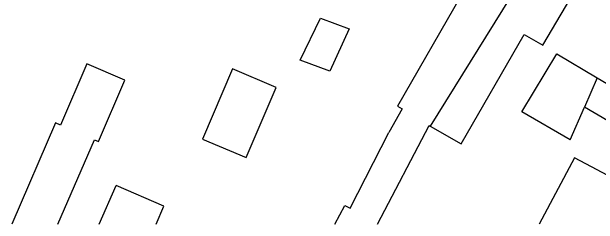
# Model space of a CAD drawing. Extents: x 136000 to 141014, y 402000 to 403500.
# Drawn here: x 138808.4 to 138864.2, y 402000 to 402020.3 of the extents above; entities that cross this region are included whole.
import ezdxf

# ---------------------------------------------------------------- set-up
doc = ezdxf.new("R2010")
doc.units = 0
for name, color, linetype in [('gg-bbg-bijgebouw', 7, 'Continuous'), ('gg-bbg-gedigitaliseerde bebouwing', 7, 'Continuous'), ('gg-bbg-gedigitaliseerde bijgebouw', 7, 'Continuous'), ('gg-bbg-tussenscheiding', 7, 'Continuous')]:
    doc.layers.add(name, color=color, linetype=linetype)

msp = doc.modelspace()

# ---------------------------------------------------------------- linework, layer by layer
at = {"layer": 'gg-bbg-bijgebouw'}
msp.add_line((138822.909, 402001.716), (138818.366, 402003.685), dxfattribs=at)
for points in [[(138837.815, 402019.639), (138840.513, 402018.627), (138838.674, 402014.601), (138835.873, 402015.658), (138837.815, 402019.639)], [(138861.53, 402008.057), (138856.949, 402010.72), (138860.258, 402016.264)]]:
    msp.add_lwpolyline(points, dxfattribs=at)
at = {"layer": 'gg-bbg-gedigitaliseerde bebouwing'}
for p, q in [((138843.229, 402000), (138848.137, 402009.409)), ((138848.137, 402009.409), (138848.213, 402009.365))]:
    msp.add_line(p, q, dxfattribs=at)
for points in [[(138848.99, 402034.27), (138844.05, 402025.923), (138851.187, 402021.837), (138845.133, 402011.261), (138845.581, 402011.004), (138844.284, 402008.739)], [(138848.213, 402009.365), (138851.189, 402007.662), (138857.167, 402018.104), (138858.937, 402017.09), (138863.77, 402025.26)], [(138839.166, 402000), (138840.1, 402001.792), (138840.612, 402001.524), (138844.284, 402008.739)]]:
    msp.add_lwpolyline(points, dxfattribs=at)
at = {"layer": 'gg-bbg-gedigitaliseerde bijgebouw'}
for p, q in [((138860.258, 402016.264), (138864.121, 402013.964)), ((138861.53, 402008.057), (138862.9, 402011.18)), ((138816.769, 402000), (138818.366, 402003.685)), ((138822.166, 402000), (138822.909, 402001.716))]:
    msp.add_line(p, q, dxfattribs=at)
for points in [[(138812.829, 402000), (138816.313, 402008.066), (138816.679, 402007.908), (138819.192, 402013.726), (138815.589, 402015.282), (138813.077, 402009.464), (138812.614, 402009.664), (138808.44, 402000)], [(138826.592, 402008.129), (138830.747, 402006.371), (138833.573, 402013.049), (138829.417, 402014.807), (138826.592, 402008.129)], [(138864.121, 402013.964), (138866.321, 402012.654), (138865.114, 402009.862), (138862.9, 402011.18)], [(138868.796, 402000), (138869.917, 402002.116), (138861.946, 402006.337), (138858.59, 402000)]]:
    msp.add_lwpolyline(points, dxfattribs=at)
at = {"layer": 'gg-bbg-tussenscheiding'}
for p, q in [((138859.647, 402027.774), (138848.213, 402009.365)), ((138864.121, 402013.964), (138862.9, 402011.18))]:
    msp.add_line(p, q, dxfattribs=at)

doc.saveas('drawing.dxf')
